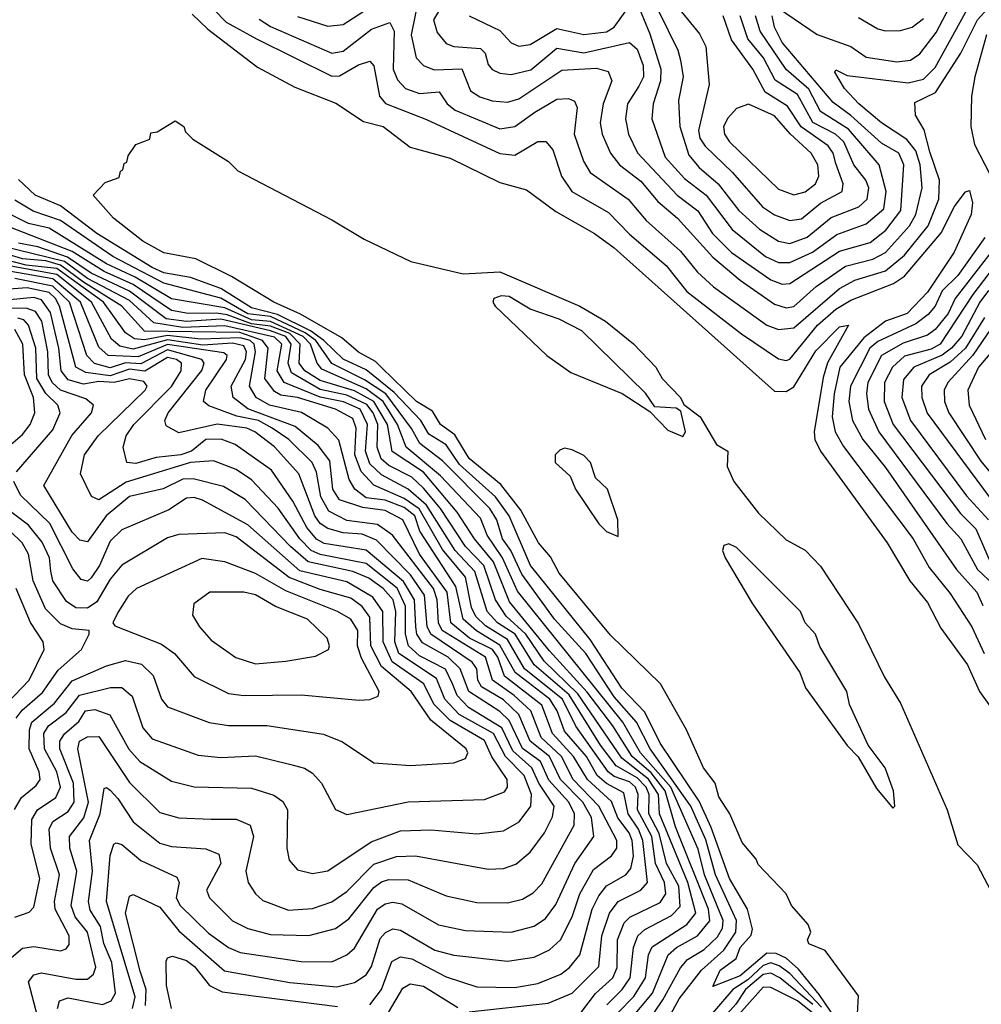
# Model space of a CAD drawing. Extents: x 1308313 to 1441400, y 959662 to 1036319.
# Tile 416 of 656: x 1353588 to 1356106, y 1030406 to 1032985. Entities that reach past the tile are written whole.
import ezdxf

# ---------------------------------------------------------------- set-up
doc = ezdxf.new("R2010")
doc.units = 0

msp = doc.modelspace()

# ---------------------------------------------------------------- linework, layer by layer
at = {"layer": '0CON10XD'}
for points in [[(1354036.1, 1033075), (1354128.7, 1032978.7), (1354208.4, 1032935), (1354405, 1032837.1), (1354425, 1032838.3), (1354475, 1032866.8), (1354505, 1032876.4), (1354515, 1032864.2), (1354530, 1032785), (1354545.5, 1032765.5), (1354653.4, 1032723.4), (1354845, 1032634.5), (1354885, 1032630.3), (1354945, 1032665.9), (1354965.7, 1032665.7), (1354984.1, 1032644.1), (1355007, 1032575), (1355034.3, 1032535), (1355130.2, 1032480.2), (1355185, 1032423), (1355280.9, 1032340.9), (1355335, 1032273.2), (1355478, 1032162), (1355575, 1032096.8), (1355595, 1032091.9), (1355605, 1032096.2), (1355677.7, 1032185), (1355725, 1032227), (1355765, 1032250.7), (1355876.2, 1032293.8), (1355905, 1032313.6), (1356002.2, 1032427.8), (1356034.8, 1032495), (1356065, 1032534), (1356075, 1032537.5), (1356083.4, 1032505), (1356079.7, 1032475), (1356035, 1032375.8), (1355965, 1032271.2), (1355912.1, 1032215), (1355855, 1032195.4), (1355798.2, 1032151.8), (1355735.9, 1032075), (1355721.1, 1032005), (1355716, 1031945), (1355723.6, 1031905), (1355745, 1031867), (1355927.7, 1031625), (1355969.8, 1031549.8), (1356025, 1031481.6), (1356081.5, 1031395), (1356113.8, 1031325)], [(1355574.7, 1033015.3), (1355676.2, 1032946.2), (1355765, 1032915.2), (1355805, 1032887.1), (1355885, 1032874.8), (1355920.7, 1032879.3), (1355945, 1032895.7), (1355988.1, 1032951.9), (1356057.7, 1033085)], [(1354215, 1032986.1), (1354245, 1032967.2), (1354405, 1032897.2), (1354435, 1032902.2), (1354509.6, 1032960.4), (1354557.4, 1032977.4), (1354568.6, 1032955), (1354565.7, 1032855), (1354577.4, 1032827.4), (1354598, 1032805), (1354635, 1032791.4), (1354686, 1032796), (1354707.7, 1032765), (1354728, 1032748), (1354845, 1032699.5), (1354885, 1032705.5), (1354937.1, 1032742.9), (1354995, 1032777.1), (1355025, 1032778.8), (1355041.2, 1032771.2), (1355047.5, 1032755), (1355040, 1032685), (1355064.4, 1032614.4), (1355082, 1032585), (1355181.3, 1032515), (1355228.8, 1032458.8), (1355318.4, 1032378.4), (1355363.3, 1032323.3), (1355405, 1032285.2), (1355544.7, 1032184.7), (1355575, 1032173.5), (1355615, 1032177.9), (1355735, 1032280.5), (1355775, 1032302.6), (1355855, 1032327.3), (1355905, 1032368.6), (1355967.2, 1032445), (1355995.1, 1032515), (1355996.7, 1032565), (1355971.1, 1032638.9), (1355956.7, 1032696.7), (1355934.3, 1032735), (1355932.1, 1032767.9), (1355985.9, 1032794.1), (1356052.6, 1032897.4), (1356096.7, 1032985), (1356147.4, 1033042.6)], [(1354633.5, 1033045), (1354613.2, 1032945), (1354626.1, 1032885), (1354645.4, 1032865.4), (1354673.6, 1032853.6), (1354745.9, 1032855.9), (1354768.3, 1032798.3), (1354792.7, 1032782.7), (1354825, 1032772.5), (1354865, 1032768.6), (1354895, 1032777.7), (1355007.3, 1032852.7), (1355098.3, 1032858.3), (1355129, 1032849), (1355138.8, 1032825), (1355115.7, 1032765), (1355108.4, 1032715), (1355113.7, 1032685), (1355134.8, 1032635), (1355158.8, 1032605), (1355215, 1032562), (1355258.9, 1032508.9), (1355311, 1032465), (1355402.8, 1032362.8), (1355475, 1032303.1), (1355565, 1032240.2), (1355595, 1032230.1), (1355615, 1032233.5), (1355673.7, 1032286.3), (1355751, 1032339), (1355822.3, 1032357.7), (1355855, 1032374.9), (1355917.8, 1032445), (1355934.5, 1032475), (1355951.4, 1032545), (1355946.1, 1032605), (1355935, 1032641.9), (1355911.4, 1032671.4), (1355845.2, 1032715), (1355785.2, 1032765), (1355747.7, 1032805), (1355722.7, 1032847.3), (1355725, 1032853.3), (1355755, 1032839.2), (1355915, 1032819.4), (1355955, 1032829.6), (1355985, 1032860.2), (1356093.1, 1033055)], [(1354707.1, 1033045), (1354671.7, 1032985), (1354681.3, 1032951.3), (1354705, 1032922.6), (1354725, 1032915.2), (1354795, 1032909.8), (1354807.2, 1032897.2), (1354815, 1032867.5), (1354824.9, 1032854.9), (1354845.2, 1032845.2), (1354875, 1032841.2), (1354926.3, 1032853.7), (1354995, 1032910.7), (1355065, 1032897.9), (1355185, 1032925.2), (1355205, 1032907.5), (1355220.8, 1032865), (1355221.9, 1032835), (1355209.4, 1032810.6), (1355179.8, 1032765), (1355174.4, 1032725.6), (1355182.7, 1032685), (1355206.1, 1032636.1), (1355310, 1032525), (1355364, 1032484), (1355402, 1032425), (1355452.4, 1032375), (1355555, 1032303.5), (1355585, 1032292.6), (1355605, 1032293.6), (1355735, 1032378.3), (1355815, 1032401.4), (1355856.6, 1032433.4), (1355895.6, 1032485), (1355903, 1032605), (1355890.5, 1032635), (1355845, 1032661.4), (1355765, 1032734.1), (1355718, 1032768), (1355585.1, 1032925.1), (1355564.9, 1032965), (1355558.3, 1032995)], [(1354315, 1032993.3), (1354395, 1032968.4), (1354435, 1032972.7), (1354501.4, 1033015)], [(1354765.3, 1032995), (1354845, 1032956.4), (1354875, 1032924.8), (1354895, 1032915.6), (1354925, 1032920.2), (1354995, 1032962), (1355065, 1032946.4), (1355125, 1032953.4), (1355145, 1032965.2), (1355185, 1033021.3)], [(1355205, 1033028.1), (1355238.2, 1032948.2), (1355267, 1032855), (1355265.9, 1032825), (1355247.2, 1032765), (1355243.5, 1032725), (1355278.4, 1032625), (1355329, 1032569), (1355386, 1032525), (1355453.5, 1032435), (1355541.3, 1032365), (1355575, 1032348.6), (1355605, 1032349.4), (1355663.9, 1032376.1), (1355727.8, 1032422.2), (1355805, 1032450.1), (1355850.6, 1032489.4), (1355857.5, 1032535), (1355838.4, 1032605), (1355758.2, 1032698.2), (1355684.7, 1032744.7), (1355655, 1032802.6), (1355594.8, 1032854.8), (1355527.4, 1032955), (1355514.7, 1032995)], [(1355313.3, 1033015), (1355368.4, 1032948.4), (1355385.2, 1032915), (1355393.7, 1032815), (1355365.9, 1032695), (1355369.4, 1032675), (1355383.5, 1032653.5), (1355455, 1032584.4), (1355532.8, 1032495), (1355565, 1032473.6), (1355605, 1032459.4), (1355635, 1032463.2), (1355685, 1032504), (1355741.9, 1032535), (1355744.8, 1032555), (1355725, 1032608.1), (1355718.1, 1032635), (1355704.8, 1032655), (1355634.6, 1032704.6), (1355598.7, 1032758.7), (1355540.1, 1032795), (1355507.7, 1032855), (1355452, 1032932), (1355429.9, 1032995)], [(1354039.2, 1032999.2), (1354080.4, 1032960.4), (1354210.7, 1032860.7), (1354308.6, 1032808.6), (1354416.2, 1032766.2), (1354488.6, 1032718.6), (1354540, 1032705), (1354610.7, 1032650.7), (1354715, 1032622.6), (1354845, 1032558.8), (1354915, 1032538.9), (1354992.4, 1032482.4), (1355092.9, 1032425), (1355145, 1032387.4), (1355565, 1032012.3), (1355595, 1032011), (1355615, 1032023.3), (1355672.6, 1032117.4), (1355735, 1032180.8), (1355758.8, 1032185), (1355703.4, 1032086.6), (1355691.9, 1032048.1), (1355668.5, 1031905), (1355670.6, 1031885), (1355684.9, 1031854.9), (1355859.8, 1031615), (1355918.9, 1031515), (1355965, 1031458), (1356000.7, 1031390.7), (1356070, 1031295), (1356101.4, 1031225), (1356190.9, 1031100.9)], [(1355259.6, 1033009.6), (1355311.2, 1032905), (1355318.6, 1032878.6), (1355325.5, 1032835), (1355313, 1032773), (1355316.9, 1032705), (1355340.4, 1032630.4), (1355367.5, 1032597.5), (1355417.3, 1032555), (1355471.5, 1032485), (1355525, 1032436.5), (1355575, 1032404.5), (1355605, 1032399), (1355650.4, 1032415), (1355713.5, 1032466.5), (1355785.7, 1032495), (1355807.7, 1032515), (1355811.9, 1032545), (1355804, 1032565), (1355772, 1032605), (1355746.4, 1032665), (1355724.2, 1032685), (1355665, 1032715.7), (1355625, 1032789), (1355566.4, 1032826.4), (1355535.7, 1032885), (1355494.9, 1032935), (1355474.7, 1032995)], [(1355785, 1032990.4), (1355835, 1032960.9), (1355855, 1032955.7), (1355895, 1032956.5), (1355925, 1032965.6), (1355955, 1032988.1)], [(1356119.8, 1032945), (1356089.6, 1032835), (1356080.2, 1032785), (1356078.9, 1032705), (1356088.5, 1032658.5), (1356143, 1032553)], [(1355615, 1032526.1), (1355645, 1032534.5), (1355671.7, 1032555), (1355680.9, 1032575), (1355678.3, 1032605), (1355661, 1032635), (1355605.6, 1032685.6), (1355565, 1032733.5), (1355496.7, 1032763.3), (1355465, 1032752.1), (1355442.5, 1032727.5), (1355431.5, 1032705), (1355433.3, 1032685), (1355446.7, 1032665), (1355575, 1032540.8), (1355615, 1032526.1)], [(1355781.2, 1030365), (1355785, 1030428.1), (1355697.1, 1030547.1), (1355654.4, 1030564.4), (1355651.4, 1030575), (1355660, 1030595), (1355652.5, 1030615), (1355608.9, 1030665), (1355595.3, 1030695.3), (1355521.8, 1030771.8), (1355516.3, 1030786.3), (1355479.9, 1030829.9), (1355447.5, 1030905), (1355419.1, 1030949.1), (1355408.9, 1030985), (1355378.5, 1031025), (1355334.6, 1031125), (1355266.1, 1031245), (1355135, 1031372.6), (1355000.9, 1031535), (1354978, 1031578), (1354946.2, 1031615), (1354900.4, 1031700.4), (1354847.8, 1031767.8), (1354765, 1031835.3), (1354727.3, 1031897.3), (1354690.3, 1031925), (1354669.3, 1031959.3), (1354627.2, 1031985), (1354535.8, 1032074.2), (1354520, 1032090), (1354475, 1032114.3), (1354431.7, 1032151.7), (1354323.4, 1032213.4), (1354253.1, 1032245), (1354142.3, 1032312.3), (1354048.9, 1032358.9), (1353965, 1032374.4), (1353910, 1032405), (1353833.8, 1032465), (1353780, 1032525), (1353811.7, 1032558.3), (1353848.3, 1032571.7), (1353851.7, 1032588.3), (1353858.3, 1032591.7), (1353861.7, 1032608.3), (1353868.3, 1032611.7), (1353871.7, 1032628.3), (1353891.7, 1032658.3), (1353928.3, 1032671.7), (1353931.7, 1032688.3), (1353948.3, 1032691.7), (1353995, 1032720), (1354017.5, 1032705), (1354021.7, 1032691.7), (1354041.7, 1032671.7), (1354135, 1032613.3), (1354159.2, 1032589.2), (1354405, 1032461.1), (1354489.8, 1032409.8), (1354612, 1032352), (1354749.4, 1032319.4), (1354845, 1032324.5), (1355054.4, 1032235), (1355121.8, 1032195), (1355195.5, 1032135.5), (1355253.9, 1032075), (1355270.8, 1032045), (1355318.6, 1031995), (1355327.3, 1031977.3), (1355370, 1031945), (1355412.4, 1031872.4), (1355442.5, 1031855), (1355440.8, 1031815), (1355457.8, 1031775), (1355522.6, 1031692.6), (1355595, 1031622.7), (1355645, 1031595.8), (1355685, 1031553.1), (1355785, 1031402.7), (1355852.7, 1031262.7), (1355894.8, 1031195), (1356017.1, 1030915), (1356045, 1030824), (1356095, 1030771.2), (1356177.1, 1030615)], [(1355754.5, 1030325), (1355681.6, 1030431.6), (1355627.5, 1030497.5), (1355595, 1030527), (1355569, 1030539), (1355545, 1030539.5), (1355475, 1030480.3), (1355402.8, 1030452.8), (1355422.1, 1030495), (1355464.2, 1030525.8), (1355474.7, 1030555), (1355503.2, 1030586.8), (1355507.3, 1030602.7), (1355494.1, 1030655), (1355447.1, 1030735), (1355398.9, 1030868.9), (1355367.7, 1030937.7), (1355265, 1031089.7), (1355225, 1031170.9), (1355165, 1031234), (1355081.6, 1031361.6), (1354925.5, 1031555), (1354869.6, 1031685), (1354833.7, 1031735), (1354740, 1031820), (1354705, 1031871.6), (1354659.7, 1031899.7), (1354638.3, 1031935), (1354568.6, 1032008.6), (1354495, 1032067.7), (1354435, 1032095.7), (1354384.3, 1032144.3), (1354349.7, 1032169.7), (1354262.9, 1032212.9), (1354195, 1032230.3), (1354115, 1032281), (1354035, 1032309.7), (1353965, 1032322.2), (1353935, 1032336), (1353790.3, 1032425), (1353695, 1032497.3), (1353628.7, 1032525), (1353585, 1032566)], [(1355203.1, 1030215), (1355315, 1030420.3), (1355373.7, 1030495), (1355432.2, 1030547.8), (1355463.3, 1030595), (1355465.1, 1030625), (1355410.1, 1030745), (1355385, 1030836.3), (1355345.7, 1030925), (1355238.8, 1031075), (1355203.6, 1031145), (1355145, 1031210.9), (1355070.2, 1031325), (1354988.1, 1031415), (1354902.8, 1031532.8), (1354874.2, 1031594.2), (1354852.5, 1031625), (1354837.5, 1031675), (1354818.9, 1031705), (1354695, 1031829.1), (1354636.2, 1031875), (1354614.2, 1031914.2), (1354546.8, 1032005), (1354491.3, 1032041.3), (1354405, 1032084.4), (1354363.4, 1032145), (1354335.1, 1032165.1), (1354245, 1032207.1), (1354185, 1032214.9), (1354115, 1032255.2), (1353965, 1032294.9), (1353831.8, 1032365), (1353695, 1032459.1), (1353623.2, 1032483.2), (1353575, 1032512.3)], [(1355205, 1030317.6), (1355272.1, 1030417.9), (1355318.5, 1030501.5), (1355337.1, 1030522.9), (1355380.5, 1030549.5), (1355415, 1030582.8), (1355428.7, 1030605), (1355430.6, 1030625), (1355381.6, 1030745), (1355365, 1030811.9), (1355292.9, 1030975), (1355213.3, 1031065), (1355167.3, 1031145), (1354891.9, 1031488.1), (1354852.7, 1031575), (1354812.1, 1031635), (1354795, 1031679.5), (1354690.1, 1031790.1), (1354600.4, 1031865), (1354577.2, 1031925), (1354539.8, 1031985), (1354495, 1032018), (1354379.2, 1032069.2), (1354366.6, 1032085), (1354349.1, 1032135), (1354329.9, 1032155), (1354245, 1032194.6), (1354195, 1032198.7), (1354125, 1032230.3), (1353985, 1032253.9), (1353890.4, 1032310.4), (1353815, 1032345.2), (1353665, 1032438.7), (1353611.2, 1032451.2), (1353525, 1032493.9)], [(1355186.5, 1030365), (1355244.8, 1030435.2), (1355286.3, 1030535), (1355308, 1030555), (1355363, 1030585), (1355395.2, 1030624.8), (1355392.2, 1030655), (1355305, 1030871), (1355278.2, 1030965), (1355241.9, 1031011.9), (1355191.6, 1031055), (1355141.4, 1031135), (1355073.7, 1031223.7), (1354975, 1031331.6), (1354870.2, 1031460.2), (1354828.8, 1031565), (1354779.3, 1031625), (1354734, 1031695), (1354645, 1031799.8), (1354563.7, 1031853.7), (1354551.4, 1031925), (1354514.9, 1031984.9), (1354465, 1032013.1), (1354375, 1032040.1), (1354334.5, 1032065), (1354319.6, 1032085), (1354322.4, 1032135), (1354295, 1032163.3), (1354245, 1032182.4), (1354195, 1032188.3), (1354131.5, 1032211.5), (1354103.5, 1032216.5), (1354029.2, 1032215), (1353985, 1032223.3), (1353885, 1032291.3), (1353809.4, 1032325), (1353725, 1032377.7), (1353525, 1032455.8)], [(1355125.3, 1030404.7), (1355165.7, 1030444.3), (1355186.8, 1030475), (1355195.1, 1030555), (1355207, 1030585), (1355225, 1030601.6), (1355295, 1030638.3), (1355317.8, 1030662.2), (1355314.2, 1030715), (1355282.2, 1030775), (1355262.9, 1030852.9), (1355235.7, 1030905), (1355236.7, 1030955), (1355228.9, 1030975), (1355205, 1030998.7), (1355150.3, 1031030.3), (1355108.9, 1031085), (1355026.5, 1031216.5), (1354935.6, 1031295), (1354885.7, 1031375), (1354839.6, 1031405), (1354812.3, 1031435), (1354779.9, 1031539.9), (1354728.1, 1031595), (1354653.1, 1031713.1), (1354605, 1031755.5), (1354535, 1031792.7), (1354505, 1031821.4), (1354493.5, 1031855), (1354498.5, 1031925), (1354479.6, 1031965), (1354435.9, 1031984.1), (1354375, 1031995.8), (1354280.1, 1032035), (1354262.4, 1032065), (1354274.2, 1032135), (1354255, 1032153.5), (1354125, 1032183.4), (1354015, 1032178.7), (1353939.1, 1032190.9), (1353875, 1032249.1), (1353765, 1032307.5), (1353705, 1032351.4), (1353501.3, 1032401.3)], [(1355155.6, 1030384.4), (1355195.9, 1030425.9), (1355227, 1030475), (1355234.7, 1030535), (1355244, 1030556), (1355335, 1030614.9), (1355358.4, 1030645), (1355338.1, 1030725), (1355263.6, 1030905), (1355260.8, 1030955), (1355235, 1030995.4), (1355165, 1031050.7), (1355049.4, 1031219.4), (1354961.3, 1031305), (1354913.4, 1031375), (1354862.2, 1031422.2), (1354833.9, 1031465), (1354803.5, 1031555), (1354755, 1031605.4), (1354689.7, 1031705), (1354645, 1031757.8), (1354615, 1031787), (1354555, 1031816.9), (1354534.3, 1031835), (1354523.8, 1031865), (1354525.6, 1031925), (1354513.6, 1031955), (1354496.9, 1031976.9), (1354445, 1032001.4), (1354375, 1032016.6), (1354299.9, 1032059.9), (1354291, 1032085), (1354298.6, 1032135), (1354284.8, 1032155), (1354245, 1032170.1), (1354115, 1032200.2), (1354025, 1032194.3), (1353971.5, 1032201.5), (1353875, 1032274.2), (1353775, 1032321.4), (1353713.2, 1032363.2), (1353635, 1032390.1), (1353585, 1032399.7)], [(1356115.6, 1032414.4), (1356045, 1032314.8), (1356004.2, 1032275), (1355985.7, 1032234.3), (1355967.1, 1032212.9), (1355935, 1032188.5), (1355835, 1032142), (1355814.5, 1032125), (1355763.5, 1032025), (1355759.3, 1031985), (1355769.1, 1031935), (1355795.6, 1031885.6), (1355855, 1031811.7), (1356041.1, 1031545), (1356094.8, 1031485), (1356110.7, 1031450.7)], [(1355055, 1030379.8), (1355095.7, 1030434.3), (1355141, 1030475), (1355152.4, 1030502.4), (1355153.3, 1030575), (1355171, 1030619), (1355185.5, 1030634.5), (1355265, 1030672.9), (1355280.4, 1030695), (1355276.4, 1030725), (1355253.2, 1030775), (1355243.5, 1030845), (1355205.9, 1030915), (1355207.3, 1030955), (1355201, 1030975), (1355185, 1030988.9), (1355145, 1031002.6), (1355129.4, 1031015), (1355044.1, 1031134.1), (1355009.8, 1031205), (1354910.2, 1031285), (1354865, 1031361.3), (1354807.5, 1031397.5), (1354782.1, 1031422.1), (1354770.9, 1031445), (1354755.1, 1031525), (1354695, 1031596.9), (1354634.1, 1031704.1), (1354595, 1031730.5), (1354515, 1031766), (1354481.9, 1031801.9), (1354465.2, 1031845), (1354468.7, 1031915), (1354460.5, 1031940.5), (1354415, 1031964.7), (1354315, 1031995.6), (1354271.7, 1032001.7), (1354255, 1032011), (1354230.1, 1032045), (1354238.6, 1032125), (1354223.6, 1032145), (1354164.8, 1032165.2), (1353915, 1032168.9), (1353855.5, 1032235), (1353755, 1032297.3), (1353695, 1032342.4), (1353656.3, 1032353.7), (1353595, 1032358.2), (1353555, 1032370.6)], [(1356146, 1032394), (1356037.6, 1032255), (1356019.4, 1032215), (1355985, 1032173.4), (1355965, 1032158.2), (1355901.9, 1032138.1), (1355845, 1032105.4), (1355809.3, 1032035), (1355805.6, 1032005), (1355810.5, 1031965), (1355837.9, 1031905), (1356015.6, 1031665.6), (1356052.7, 1031625), (1356096.1, 1031545), (1356139.4, 1031505)], [(1356165, 1032371.9), (1356084.2, 1032265), (1355998.7, 1032135), (1355975, 1032121.7), (1355905, 1032103.2), (1355873.5, 1032075), (1355852.4, 1032035), (1355852, 1031985), (1355875.4, 1031925), (1356051.9, 1031691.9), (1356091.7, 1031651.7), (1356129.2, 1031565)], [(1354765, 1030386.2), (1354971.6, 1030408.4), (1355035, 1030434.8), (1355104.8, 1030505), (1355112.1, 1030585), (1355132.2, 1030645), (1355155.3, 1030674.7), (1355215, 1030704.8), (1355232.2, 1030725), (1355220.2, 1030835), (1355208.6, 1030865), (1355181, 1030905), (1355170.2, 1030960.2), (1355125, 1030984.3), (1355100.3, 1031005), (1355072.3, 1031055), (1355015, 1031121.4), (1354995.4, 1031175), (1354975.9, 1031205), (1354885.4, 1031275), (1354845, 1031346.9), (1354783.8, 1031383.8), (1354749.5, 1031415), (1354730.2, 1031500.2), (1354635.8, 1031645), (1354622.9, 1031685), (1354595, 1031706.9), (1354545, 1031726.1), (1354495, 1031732.6), (1354465.5, 1031755), (1354450.6, 1031780.6), (1354424, 1031884), (1354394.6, 1031914.6), (1354326.2, 1031956.2), (1354242.3, 1031975), (1354207.3, 1031995), (1354189.5, 1032025), (1354205.7, 1032115), (1354202.1, 1032135), (1354191.5, 1032145), (1354165, 1032152), (1354062, 1032148), (1353975, 1032158), (1353915, 1032146.5), (1353888.6, 1032148.6), (1353864.6, 1032165), (1353807.1, 1032245), (1353685, 1032333.2), (1353605, 1032342.1), (1353554.6, 1032355.4)], [(1354505, 1030404.1), (1354535.6, 1030445), (1354562.4, 1030517.6), (1354585, 1030530), (1354615, 1030524.6), (1354705, 1030477.7), (1354785, 1030451.7), (1354885, 1030450.1), (1354945, 1030460.2), (1355005, 1030484.5), (1355028.1, 1030501.9), (1355055.2, 1030535), (1355087.2, 1030655), (1355105, 1030690), (1355125, 1030716.2), (1355175, 1030744.8), (1355188.6, 1030761.4), (1355195.7, 1030794.3), (1355192, 1030835), (1355184, 1030855), (1355154.1, 1030894.1), (1355137.5, 1030937.5), (1355074.6, 1030995), (1355038.5, 1031055), (1354983.1, 1031115), (1354955, 1031189), (1354857.7, 1031265), (1354839.9, 1031315), (1354826, 1031335), (1354765.6, 1031365), (1354717.3, 1031405), (1354707.5, 1031485), (1354634.8, 1031585), (1354591.4, 1031675), (1354545, 1031699.3), (1354486.8, 1031706.8), (1354425, 1031727.3), (1354407.7, 1031755), (1354400.5, 1031829.5), (1354369.4, 1031869.4), (1354309, 1031919), (1354185, 1031965.8), (1354147.3, 1031995), (1354141.4, 1032025), (1354179.6, 1032095), (1354182, 1032115), (1354175, 1032130.3), (1354145, 1032137.8), (1354067.2, 1032132.8), (1353975, 1032146.2), (1353885, 1032122.1), (1353850, 1032130), (1353828.3, 1032148.3), (1353775.8, 1032245), (1353685, 1032317.8), (1353555, 1032340.8)], [(1353917.6, 1030402.4), (1353919.4, 1030445), (1353903, 1030493), (1353865.1, 1030645), (1353875, 1030689.2), (1353885, 1030693.5), (1353955, 1030660), (1354005, 1030598), (1354123.9, 1030493.9), (1354295, 1030463.1), (1354418.7, 1030451.3), (1354465, 1030462.8), (1354495, 1030482.8), (1354509.3, 1030505), (1354532.2, 1030577.8), (1354546, 1030594), (1354565, 1030603.6), (1354585, 1030600), (1354675, 1030547.5), (1354725, 1030534.8), (1354865, 1030518.5), (1354935, 1030529), (1354975, 1030548.4), (1355003.9, 1030575), (1355034.9, 1030635), (1355055.1, 1030694.9), (1355091, 1030759), (1355137.6, 1030795), (1355151.9, 1030815), (1355151.4, 1030835), (1355104.7, 1030925), (1355037.5, 1030995), (1355007.1, 1031055), (1354953.2, 1031105), (1354926.1, 1031175), (1354882.9, 1031215), (1354826.4, 1031255), (1354807.4, 1031315), (1354694.7, 1031385), (1354684.8, 1031405), (1354680.8, 1031465), (1354671.2, 1031495), (1354564.6, 1031634.6), (1354525, 1031662.6), (1354445, 1031673.1), (1354397.7, 1031697.7), (1354376.3, 1031735), (1354365, 1031799.6), (1354353.8, 1031825), (1354293.1, 1031885), (1354249.5, 1031915), (1354213.4, 1031935), (1354156.5, 1031946.5), (1354083.4, 1031973.4), (1354069.2, 1031985), (1354075.4, 1032015), (1354129.5, 1032095), (1354131, 1032105), (1354122.3, 1032112.3), (1353975, 1032133.9), (1353897.9, 1032102.1), (1353819.2, 1032105), (1353795, 1032127), (1353747.3, 1032245), (1353675, 1032305.8), (1353565, 1032325.2)], [(1353883.4, 1030395), (1353890.3, 1030425), (1353815.4, 1030675), (1353824.6, 1030795.4), (1353834.3, 1030825.7), (1353840.8, 1030829.2), (1353855, 1030824.1), (1353905, 1030782.1), (1353999, 1030739), (1354005.2, 1030725.1), (1353997.9, 1030685), (1354008, 1030665), (1354082.1, 1030592.1), (1354135, 1030554.8), (1354165, 1030541.7), (1354325, 1030517.7), (1354405, 1030516.9), (1354444.3, 1030535.7), (1354465, 1030553.3), (1354524.8, 1030655), (1354545, 1030668.9), (1354565, 1030673.4), (1354588.8, 1030668.8), (1354685, 1030613.7), (1354755, 1030599.3), (1354875, 1030594.4), (1354935, 1030610.6), (1354965, 1030630.7), (1354992.3, 1030667.7), (1355041.5, 1030775), (1355091.5, 1030845), (1355085.8, 1030895), (1355062.7, 1030935), (1355004, 1030995), (1354975, 1031054.7), (1354924.4, 1031095), (1354895.3, 1031165), (1354855, 1031203.4), (1354797.6, 1031237.6), (1354787.5, 1031255), (1354784.7, 1031285), (1354772.5, 1031302.5), (1354664.5, 1031375), (1354655.1, 1031395.1), (1354647.7, 1031477.7), (1354611, 1031531), (1354521.9, 1031621.9), (1354485, 1031637.3), (1354435, 1031641.1), (1354395, 1031651.9), (1354375.1, 1031665.1), (1354361.1, 1031685), (1354318.9, 1031795), (1354255, 1031865.7), (1354203.7, 1031905), (1354183.1, 1031915), (1354105, 1031925.5), (1354005, 1031902.6), (1353971.5, 1031921.5), (1353968, 1031935), (1353976.9, 1031955), (1354065, 1032066.1), (1354070.8, 1032085), (1354065.1, 1032095), (1353975, 1032120), (1353905, 1032083.4), (1353865, 1032086.1), (1353825, 1032073.4), (1353784.1, 1032084.1), (1353763.7, 1032105), (1353718.7, 1032245), (1353675, 1032287), (1353575, 1032307.1)], [(1353687, 1030395), (1353691.9, 1030415), (1353715, 1030422.5), (1353805, 1030405.4), (1353827.6, 1030415), (1353838.9, 1030435), (1353829, 1030515), (1353808, 1030565), (1353799.3, 1030609.3), (1353772.6, 1030652.6), (1353768.2, 1030675), (1353778.6, 1030755), (1353771.1, 1030835), (1353798.7, 1030905), (1353809.2, 1030970.8), (1353815, 1030973.8), (1353825, 1030967.1), (1353845, 1030944.7), (1353885, 1030883.5), (1353955, 1030827.8), (1353985, 1030818.8), (1354075, 1030812.9), (1354109.2, 1030799.2), (1354114.3, 1030775), (1354076.8, 1030705), (1354084.7, 1030685), (1354145, 1030624.8), (1354185, 1030604.8), (1354245, 1030589.1), (1354345, 1030585.9), (1354415, 1030604.8), (1354450, 1030630), (1354515, 1030711.7), (1354535, 1030727), (1354555, 1030733.2), (1354605, 1030732.3), (1354705, 1030690), (1354785, 1030672.2), (1354865, 1030671.7), (1354905, 1030681.1), (1354932.5, 1030697.5), (1354955, 1030721.2), (1355040.3, 1030875), (1355041.3, 1030905), (1355026.4, 1030935), (1354973.3, 1030993.3), (1354951.7, 1031041.7), (1354905, 1031076), (1354869.4, 1031149.4), (1354845, 1031172.7), (1354764.3, 1031225), (1354741.8, 1031285), (1354710.4, 1031315), (1354642.5, 1031352.5), (1354627.6, 1031375), (1354625.1, 1031395), (1354622.1, 1031465), (1354593.1, 1031513.1), (1354495.3, 1031595.3), (1354385, 1031612.9), (1354365, 1031624), (1354339.8, 1031655), (1354303.6, 1031723.6), (1354247, 1031805), (1354152.3, 1031872.3), (1354115.9, 1031885.9), (1354075.7, 1031885), (1354037.7, 1031855), (1354010.3, 1031845), (1353945, 1031837.9), (1353892.3, 1031822.3), (1353868.2, 1031825), (1353859.2, 1031865), (1353866.3, 1031895), (1353886.5, 1031925), (1353985, 1032023.8), (1354010.6, 1032065), (1354011.5, 1032085), (1353998.2, 1032095), (1353975, 1032100.4), (1353915.7, 1032064.3), (1353875, 1032069.6), (1353825, 1032052.4), (1353760.9, 1032060.9), (1353734.6, 1032075), (1353691.8, 1032235), (1353681.8, 1032255), (1353665, 1032270.7), (1353607, 1032283), (1353523.2, 1032276.8)], [(1356125, 1032275.5), (1356102.8, 1032245), (1356055, 1032155.9), (1356028.2, 1032125), (1356004, 1032106), (1355929.5, 1032075), (1355902.5, 1032042.5), (1355897.8, 1031995), (1355921.2, 1031935), (1356067.9, 1031737.9), (1356125.3, 1031675)], [(1353634.4, 1030375), (1353611, 1030465), (1353625, 1030483.3), (1353645, 1030488), (1353735, 1030471.6), (1353765, 1030471.9), (1353781.4, 1030485), (1353786.9, 1030503.1), (1353765.1, 1030595), (1353732.9, 1030635), (1353722.6, 1030665), (1353737.1, 1030755), (1353719.1, 1030815), (1353717.9, 1030845), (1353755.6, 1030894.4), (1353768, 1030935), (1353740.4, 1031075), (1353744.6, 1031095), (1353765, 1031106.1), (1353795, 1031107.6), (1353875, 1030986.5), (1353955, 1030908.7), (1354005, 1030894.4), (1354089.5, 1030890.5), (1354155, 1030890.5), (1354191.5, 1030875), (1354200.2, 1030845), (1354180, 1030755), (1354185.9, 1030725), (1354205.3, 1030695), (1354225, 1030678.1), (1354292.1, 1030652.1), (1354355, 1030657.2), (1354405, 1030674.5), (1354445, 1030701.4), (1354515, 1030772.7), (1354575, 1030793.4), (1354624.8, 1030794.8), (1354815, 1030760), (1354855, 1030761.6), (1354887.2, 1030772.8), (1354925, 1030804.1), (1354961.9, 1030855), (1354983.5, 1030896.5), (1354987.2, 1030925), (1354947.4, 1030985), (1354929, 1031025), (1354879.4, 1031069.4), (1354850.3, 1031130.3), (1354763.5, 1031183.5), (1354733.6, 1031215), (1354721.2, 1031245), (1354703.3, 1031283.3), (1354635, 1031318.5), (1354606.4, 1031345), (1354598.4, 1031375), (1354598.6, 1031448.6), (1354576.2, 1031496.2), (1354495, 1031560.2), (1354375, 1031583.8), (1354351.3, 1031595), (1354321.6, 1031625), (1354265, 1031705.2), (1354195, 1031780), (1354155, 1031806.5), (1354095, 1031829.8), (1354035.1, 1031825.1), (1353866.5, 1031773.5), (1353795, 1031727.6), (1353775.7, 1031735.7), (1353746.8, 1031795), (1353757.3, 1031845), (1353793.3, 1031895), (1353916.2, 1032015), (1353921.7, 1032025), (1353912.7, 1032037.3), (1353875, 1032044.5), (1353835, 1032034.6), (1353795, 1032037), (1353755, 1032030.7), (1353715, 1032041.4), (1353696.2, 1032065), (1353690.2, 1032125), (1353668.1, 1032218.1), (1353645, 1032250.8), (1353625, 1032257.1), (1353525, 1032248)], [(1355325, 1031892.9), (1355332, 1031905), (1355319.7, 1031959.7), (1355307.1, 1031967.1), (1355251.3, 1031971.3), (1355226.8, 1032006.8), (1355059.8, 1032169.8), (1355000.4, 1032200.4), (1354925, 1032226.9), (1354869.6, 1032259.6), (1354848.7, 1032261.3), (1354830, 1032255), (1354826.9, 1032245), (1354833.1, 1032235), (1354968.5, 1032105), (1355031.2, 1032061.2), (1355165.7, 1032005.7), (1355238.3, 1031958.3), (1355285, 1031909.6), (1355325, 1031892.9)], [(1353555, 1030519.2), (1353595, 1030553), (1353625, 1030557.1), (1353695, 1030545.8), (1353709.2, 1030550.8), (1353717.3, 1030562.7), (1353717.2, 1030585), (1353680.7, 1030655), (1353678.7, 1030675), (1353692, 1030745), (1353668.5, 1030815), (1353665.4, 1030865), (1353674.8, 1030885), (1353715, 1030910.6), (1353730.4, 1030935), (1353728.9, 1030985), (1353693, 1031075), (1353692.6, 1031095), (1353705.5, 1031114.5), (1353743.1, 1031146.9), (1353760.6, 1031175), (1353785, 1031178.1), (1353824.3, 1031164.3), (1353874, 1031074), (1353902.2, 1031042.2), (1353985, 1030990), (1354045.2, 1030975.2), (1354195, 1030972.3), (1354253.8, 1030953.8), (1354277, 1030937), (1354288.8, 1030915), (1354287.2, 1030815), (1354293.3, 1030783.3), (1354315, 1030758.5), (1354355, 1030748.4), (1354395, 1030755.3), (1354508.2, 1030831.8), (1354585, 1030860.2), (1354665, 1030862.9), (1354785, 1030852.2), (1354855, 1030860), (1354896.3, 1030883.7), (1354926.6, 1030925), (1354928.3, 1030955), (1354909.4, 1031005), (1354859.9, 1031055), (1354828.5, 1031115), (1354739, 1031165), (1354701.1, 1031205), (1354679.1, 1031259.1), (1354581.2, 1031325), (1354570.5, 1031355), (1354572.6, 1031435), (1354566, 1031465), (1354539.8, 1031495), (1354502, 1031522), (1354459.9, 1031539.9), (1354343.5, 1031565), (1354297.3, 1031605), (1354178.1, 1031728.1), (1354122, 1031762), (1354042.5, 1031782.5), (1354015, 1031781.2), (1353963.9, 1031756.1), (1353875, 1031735.6), (1353814.5, 1031685.5), (1353765, 1031616.9), (1353745, 1031621.3), (1353725, 1031642.5), (1353651.3, 1031765), (1353724, 1031896), (1353776, 1031955), (1353781, 1031975), (1353761.5, 1031991.5), (1353695, 1032014.4), (1353672.5, 1032035), (1353663.5, 1032055), (1353661.6, 1032115), (1353646, 1032195), (1353629.3, 1032220.7), (1353605, 1032229.7), (1353487.1, 1032227)], [(1353579.6, 1031800.4), (1353675, 1031910.7), (1353694.2, 1031955), (1353687.7, 1031975), (1353656.1, 1032006.1), (1353633, 1032045), (1353630.3, 1032125), (1353611.2, 1032185), (1353598.8, 1032198.8), (1353582.9, 1032202.9)], [(1356114.7, 1032205.3), (1356065, 1032124.5), (1356025, 1032088), (1355969.8, 1032055), (1355949.9, 1032025), (1355950.6, 1031995), (1355964.1, 1031954.1), (1356149.8, 1031705)], [(1353565, 1031872.2), (1353595, 1031898.4), (1353615, 1031924.2), (1353627.6, 1031955), (1353623.7, 1031995), (1353600.3, 1032055), (1353595.8, 1032135), (1353575, 1032173.6)], [(1356131, 1032175), (1356083.9, 1032106.1), (1356018.2, 1032035), (1356009.4, 1032015), (1356010, 1031985), (1356021.6, 1031955), (1356105, 1031828.3), (1356152.1, 1031772.1)], [(1356185, 1032175.9), (1356099.2, 1032075), (1356071.1, 1032015), (1356074.5, 1031975), (1356117.4, 1031885)], [(1355155, 1031631.2), (1355154.2, 1031675), (1355127.5, 1031755), (1355096, 1031785), (1355083.1, 1031825), (1355065, 1031843.1), (1355035, 1031858.1), (1355015, 1031862.5), (1355002.4, 1031857.6), (1354990.6, 1031845), (1354990, 1031825), (1355029.5, 1031789.5), (1355043.3, 1031755), (1355105, 1031664.2), (1355125, 1031644.5), (1355155, 1031631.2)], [(1353575, 1030634.3), (1353613, 1030647), (1353625, 1030660.6), (1353640.9, 1030735), (1353617.8, 1030825), (1353619.9, 1030890.1), (1353634.7, 1030915.3), (1353682.3, 1030947.7), (1353694.7, 1030975), (1353684.9, 1031014.9), (1353652.9, 1031075), (1353651.1, 1031115), (1353663.2, 1031135), (1353709.9, 1031170.1), (1353744.4, 1031215.6), (1353825.6, 1031235.6), (1353855, 1031236), (1353882.8, 1031212.8), (1353910.3, 1031130.3), (1353935, 1031101), (1354055, 1031058.7), (1354115, 1031052.4), (1354205, 1031056.9), (1354294.2, 1031035), (1354334, 1031024), (1354355, 1031011.1), (1354378.7, 1030985), (1354415, 1030915.7), (1354445, 1030903.1), (1354605, 1030936), (1354805, 1030942.2), (1354857.5, 1030962.5), (1354865.2, 1030975), (1354864.4, 1030995), (1354824.5, 1031054.5), (1354805, 1031097), (1354715, 1031149), (1354672.2, 1031192.2), (1354646.7, 1031245), (1354563.3, 1031303.3), (1354539.4, 1031355), (1354538.6, 1031435), (1354512.7, 1031472.7), (1354445, 1031512.9), (1354321.5, 1031541.5), (1354185, 1031661.7), (1354066.7, 1031726.6), (1354045, 1031733.8), (1354025, 1031731.7), (1353978.7, 1031701.3), (1353855, 1031648.8), (1353825, 1031618.8), (1353796.5, 1031555), (1353775, 1031523.3), (1353765, 1031514.3), (1353748.7, 1031518.7), (1353726.7, 1031546.7), (1353666.7, 1031665), (1353589.7, 1031739.7), (1353572.2, 1031775)], [(1353574.3, 1030915.7), (1353592.2, 1030947.8), (1353631.4, 1030978.6), (1353641.2, 1030995), (1353638.6, 1031015), (1353612.6, 1031075), (1353613.1, 1031125), (1353619.4, 1031145), (1353678.6, 1031195), (1353725, 1031253.5), (1353815, 1031292.7), (1353865, 1031306.4), (1353907, 1031297), (1353937.1, 1031267.1), (1353958.9, 1031205), (1353974.8, 1031184.8), (1354083.7, 1031143.7), (1354135, 1031136), (1354235, 1031136.5), (1354383.1, 1031113.1), (1354433, 1031093), (1354515, 1031038.8), (1354611.1, 1031031.1), (1354725, 1031038.4), (1354755, 1031049.5), (1354761.5, 1031065), (1354756.8, 1031075), (1354665, 1031150.4), (1354613, 1031225), (1354535, 1031290.5), (1354507.6, 1031345), (1354505, 1031420.2), (1354485, 1031448.1), (1354455, 1031469.4), (1354375, 1031492), (1354293.8, 1031523.8), (1354155, 1031630.2), (1354125, 1031640.6), (1354005, 1031636.8), (1353975, 1031627.9), (1353855, 1031556), (1353825, 1031519.8), (1353789.7, 1031460.3), (1353765, 1031443.7), (1353735, 1031444), (1353710.6, 1031460.6), (1353674.9, 1031515), (1353669.7, 1031540.3), (1353665.6, 1031575), (1353646.7, 1031616.7), (1353611.2, 1031661.2), (1353538.9, 1031715)], [(1353578.6, 1031155), (1353594, 1031176), (1353647.2, 1031222.8), (1353688.8, 1031281.2), (1353749.7, 1031335), (1353770, 1031375), (1353770, 1031385), (1353725, 1031389.8), (1353695, 1031402.3), (1353655, 1031441.5), (1353623.1, 1031515), (1353611.2, 1031585), (1353594.2, 1031615), (1353562.9, 1031645)], [(1355875, 1030920), (1355880, 1030925), (1355876.1, 1030965), (1355854.2, 1031025), (1355810, 1031085), (1355761.5, 1031191.5), (1355754.1, 1031225), (1355683.3, 1031343.3), (1355671.6, 1031375), (1355644.7, 1031405), (1355632.8, 1031435), (1355465, 1031602.4), (1355445, 1031612.3), (1355432.3, 1031607.8), (1355428.9, 1031595), (1355435.4, 1031575), (1355507.2, 1031455), (1355631.4, 1031275), (1355645.9, 1031235), (1355755, 1031083.5), (1355784.2, 1031054.2), (1355831.5, 1030971.5), (1355863.5, 1030933.5), (1355875, 1030920)], [(1354477.1, 1031202.9), (1354505, 1031204.6), (1354527.1, 1031212.9), (1354529.6, 1031225), (1354482.6, 1031312.6), (1354472.8, 1031345), (1354473.4, 1031385), (1354455, 1031414.8), (1354420, 1031435), (1354285, 1031489.2), (1354205, 1031534.3), (1354125, 1031565.2), (1354065, 1031573.4), (1353893.8, 1031495), (1353871.6, 1031475), (1353845, 1031431.9), (1353832, 1031405), (1353837, 1031397), (1353959.3, 1031349.3), (1353992.9, 1031325), (1354044.8, 1031264.8), (1354135, 1031220), (1354175, 1031214.8), (1354325, 1031216.6), (1354477.1, 1031202.9)], [(1353555.4, 1031195), (1353612.7, 1031255), (1353652.3, 1031335), (1353648.9, 1031355), (1353616, 1031406), (1353578.8, 1031495)], [(1354205, 1031297.5), (1354285, 1031304.8), (1354362.2, 1031317.8), (1354396.2, 1031335), (1354399.4, 1031345), (1354393, 1031365), (1354341.9, 1031415), (1354257.5, 1031447.5), (1354205, 1031478.8), (1354175, 1031485.8), (1354086.2, 1031485), (1354044.3, 1031455), (1354040.5, 1031425), (1354058.9, 1031395), (1354089.3, 1031359.3), (1354154.1, 1031314.1), (1354205, 1031297.5)], [(1353985.1, 1030394.9), (1353972, 1030455), (1353971.5, 1030518.5), (1353975, 1030527.5), (1353988.3, 1030531.7), (1354025, 1030520.6), (1354045.5, 1030505), (1354084.7, 1030454.7), (1354118.3, 1030438.3), (1354420.4, 1030400.4)], [(1355688.1, 1030398.1), (1355605, 1030486.5), (1355576.9, 1030506.9), (1355555, 1030514.1), (1355535, 1030507.2), (1355495, 1030470.2), (1355455.9, 1030445), (1355390.7, 1030369.3)], [(1355665, 1030405.2), (1355578.7, 1030475), (1355555, 1030487.8), (1355535, 1030483.7), (1355489, 1030445), (1355463.4, 1030406.6), (1355416.7, 1030355)], [(1354525, 1030335.8), (1354591.6, 1030448.4), (1354610.2, 1030459.8), (1354645, 1030453.5), (1354735, 1030397.5)], [(1355665, 1030382.3), (1355625, 1030414.7), (1355555, 1030449.9), (1355535, 1030450.6), (1355379, 1030275)]]:
    msp.add_lwpolyline(points, dxfattribs=at)

doc.saveas('drawing.dxf')
